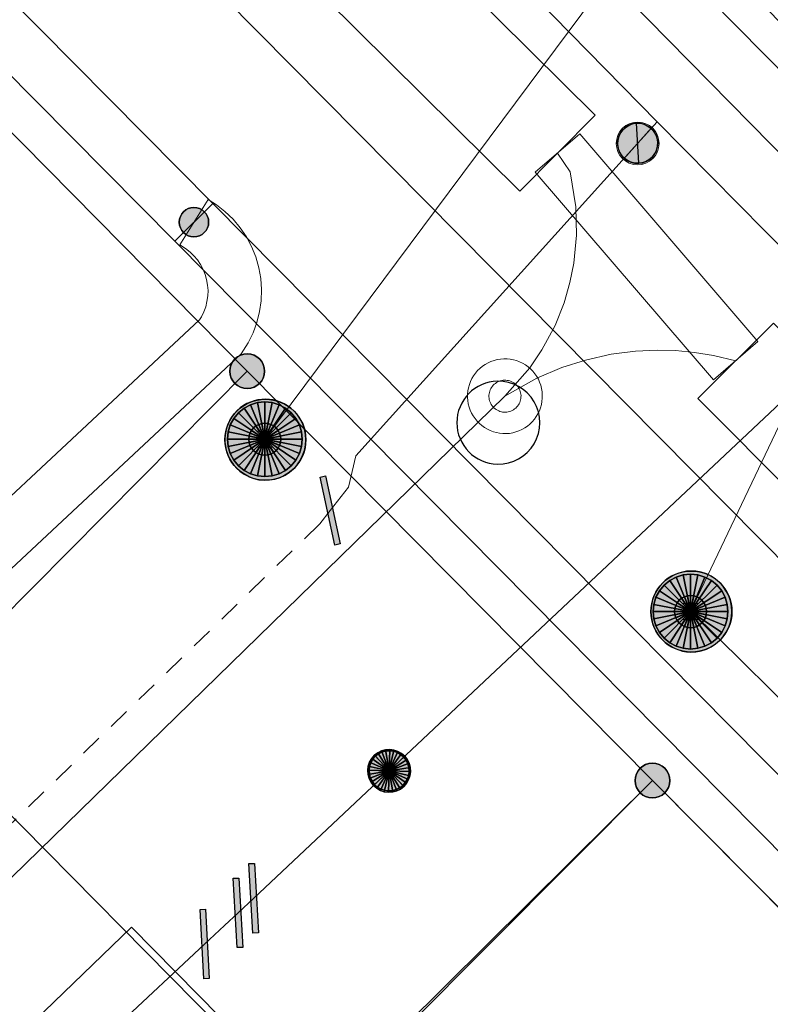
# Model space of a CAD drawing. Header units: metres. Extents: x 2695560 to 2696939, y 1260491 to 1262050.
# Tile 392 of 656: x 2695875 to 2695882, y 1261090 to 1261099. Entities that reach past the tile are written whole.
import ezdxf

# ---------------------------------------------------------------- set-up
doc = ezdxf.new("R2010")
doc.units = ezdxf.units.M
doc.linetypes.add('AUSGEZOGEN', pattern=[0])
doc.linetypes.add('VERDECKT2_S2', pattern=[0.36, 0.2, -0.16])
for name, color, linetype in [('XR$1$AV_Grenzpunkte', 7, 'AUSGEZOGEN'), ('XR$1$AV_Linien (BB)', 7, 'AUSGEZOGEN'), ('XR$1$AW_LK_Schachtdeckel', 24, 'AUSGEZOGEN'), ('XR$1$EW_LK_Knoten', 1, 'AUSGEZOGEN'), ('XR$1$FM_LK_SW_TRASSEKNOTEN', 94, 'AUSGEZOGEN'), ('XR$1$GA_LK_Absperrarmatur', 32, 'AUSGEZOGEN'), ('XR$1$GA_LK_Rohrleitungsteil', 32, 'AUSGEZOGEN'), ('XR$1$Liegenschaftsgrenzen', 7, 'AUSGEZOGEN'), ('XR$1$PFAV', 255, 'AUSGEZOGEN'), ('XR$1$PFAW', 255, 'AUSGEZOGEN'), ('XR$1$PFGA', 255, 'AUSGEZOGEN'), ('XR$1$PFWA', 255, 'AUSGEZOGEN'), ('XR$1$RAEW', 8, 'AUSGEZOGEN'), ('XR$1$RP_Abstandslinie', 7, 'AUSGEZOGEN'), ('XR$1$WA_LK_Absperrarmatur', 171, 'AUSGEZOGEN'), ('XR$1$WA_LK_Rohrleitungsteil', 171, 'AUSGEZOGEN')]:
    doc.layers.add(name, color=color, linetype=linetype)
for name, color, linetype, lineweight in [('XR$2$ABW-Linie-R-genau', 4, 'AUSGEZOGEN', 18), ('XR$2$ABW-Punkt', 6, 'AUSGEZOGEN', 18), ('XR$2$ELE-LinieFlaeche-genau', 1, 'AUSGEZOGEN', 18), ('XR$2$GAS-Linie-genau', 12, 'AUSGEZOGEN', 18), ('XR$2$GAS-LinieFlaeche-genau', 12, 'AUSGEZOGEN', 18), ('XR$2$GAS-Punkt', 12, 'AUSGEZOGEN', 18), ('XR$2$KOM-Flaeche-U-oberirdisch', 91, 'AUSGEZOGEN', 18), ('XR$2$KOM-Linie-U-genau', 91, 'AUSGEZOGEN', 18), ('XR$2$KOM-LinieFlaeche-U-genau', 91, 'AUSGEZOGEN', 18), ('XR$2$WAS-Linie-genau', 5, 'AUSGEZOGEN', 18), ('XR$2$WAS-Linie-ungenau', 5, 'VERDECKT2_S2', 18), ('XR$2$WAS-Punkt', 5, 'AUSGEZOGEN', 18)]:
    doc.layers.add(name, color=color, linetype=linetype, lineweight=lineweight)

# ---------------------------------------------------------------- blocks, each defined once
blk = doc.blocks.new('COMPLEXOBJECT_640')
at = {"layer": 'XR$1$AV_Linien (BB)', "color": 7, "linetype": 'AUSGEZOGEN', "transparency": 33554687}
blk.add_line((5861.945, 11113.508), (5974.447, 10999.729), dxfattribs=at)
blk = doc.blocks.new('BAV15')
at = {"layer": 'XR$1$PFAV', "transparency": 33554687}
blk.add_hatch(color=7, dxfattribs=at).paths.add_polyline_path([(0.5, 0), (0.49, 0.101), (0.459, 0.197), (0.41, 0.286), (0.344, 0.362), (0.264, 0.424), (0.174, 0.469), (0.076, 0.494), (-0.025, 0.499), (-0.125, 0.484), (-0.22, 0.449), (-0.306, 0.395), (-0.379, 0.326), (-0.437, 0.243), (-0.477, 0.15), (-0.497, 0.051), (-0.497, -0.051), (-0.477, -0.15), (-0.437, -0.243), (-0.379, -0.326), (-0.306, -0.395), (-0.22, -0.449), (-0.125, -0.484), (-0.025, -0.499), (0.076, -0.494), (0.174, -0.469), (0.264, -0.424), (0.344, -0.362), (0.41, -0.286), (0.459, -0.197), (0.49, -0.101)])
at = {"color": 7, "transparency": 33554687}
for start, end in [(90, 270), (270, 90)]:
    blk.add_arc((0, 0), 0.5, start, end, dxfattribs=at)
at = {"layer": 'XR$1$PFAV', "transparency": 33554687}
blk.add_circle((0, 0), 0.5, dxfattribs=at)
blk = doc.blocks.new('BAW2088')
at = {"layer": 'XR$1$PFAW', "transparency": 33554687}
blk.add_hatch(color=253, dxfattribs=at).paths.add_polyline_path([(0.51, 0), (0.5, 0.101), (0.47, 0.197), (0.421, 0.286), (0.355, 0.362), (0.275, 0.424), (0.184, 0.469), (0.086, 0.494), (-0.015, 0.499), (-0.115, 0.484), (-0.21, 0.449), (-0.296, 0.395), (-0.369, 0.326), (-0.427, 0.243), (-0.467, 0.15), (-0.487, 0.051), (-0.487, -0.051), (-0.467, -0.15), (-0.427, -0.243), (-0.369, -0.326), (-0.296, -0.395), (-0.21, -0.449), (-0.115, -0.484), (-0.015, -0.499), (0.086, -0.494), (0.184, -0.469), (0.275, -0.424), (0.355, -0.362), (0.421, -0.286), (0.47, -0.197), (0.5, -0.101)])
at = {"transparency": 33554687}
for start, end in [(91.1948, 268.8052), (268.8052, 91.1948)]:
    blk.add_arc((0.01, 0), 0.5, start, end, dxfattribs=at)
at = {"layer": 'XR$1$PFAW', "transparency": 33554687}
blk.add_circle((0.01, 0), 0.5, dxfattribs=at)
blk = doc.blocks.new('BWA2013')
at = {"true_color": 0x000000, "transparency": 33554687}
blk.add_hatch(color=18, dxfattribs=at).paths.add_polyline_path([(-0.291, -0.409), (0.352, 0.357), (0.291, 0.409), (-0.352, -0.357)])
at = {"transparency": 33554687}
blk.add_lwpolyline([(-0.291, -0.409), (-0.352, -0.357), (0.291, 0.409), (0.352, 0.357), (-0.291, -0.409)], close=True, dxfattribs=at)
blk = doc.blocks.new('BWA2012')
at = {"layer": 'XR$1$PFWA', "transparency": 33554687}
blk.add_hatch(color=7, dxfattribs=at).paths.add_polyline_path([(0.5, 0), (0.49, 0.101), (0.459, 0.197), (0.41, 0.286), (0.344, 0.362), (0.264, 0.424), (0.174, 0.469), (0.076, 0.494), (-0.025, 0.499), (-0.125, 0.484), (-0.22, 0.449), (-0.306, 0.395), (-0.379, 0.326), (-0.437, 0.243), (-0.477, 0.15), (-0.497, 0.051), (-0.497, -0.051), (-0.477, -0.15), (-0.437, -0.243), (-0.379, -0.326), (-0.306, -0.395), (-0.22, -0.449), (-0.125, -0.484), (-0.025, -0.499), (0.076, -0.494), (0.174, -0.469), (0.264, -0.424), (0.344, -0.362), (0.41, -0.286), (0.459, -0.197), (0.49, -0.101)])
at = {"transparency": 33554687}
blk.add_line((0.354, 0.354), (-0.354, -0.354), dxfattribs=at)
for start, end in [(45, 225), (225, 45)]:
    blk.add_arc((0, 0), 0.5, start, end, dxfattribs=at)
at = {"layer": 'XR$1$PFWA', "transparency": 33554687}
blk.add_circle((0, 0), 0.5, dxfattribs=at)
blk = doc.blocks.new('BGA2013')
at = {"transparency": 33554687}
blk.add_hatch(color=36, dxfattribs=at).paths.add_polyline_path([(-0.291, -0.409), (0.352, 0.357), (0.291, 0.409), (-0.352, -0.357)])
at = {"color": 32, "transparency": 33554687}
blk.add_lwpolyline([(-0.291, -0.409), (-0.352, -0.357), (0.291, 0.409), (0.352, 0.357), (-0.291, -0.409)], close=True, dxfattribs=at)
blk = doc.blocks.new('BGA965')
at = {"layer": 'XR$1$PFGA', "transparency": 33554687}
blk.add_hatch(color=7, dxfattribs=at).paths.add_polyline_path([(0.5, 0), (0.49, 0.101), (0.459, 0.197), (0.41, 0.286), (0.344, 0.362), (0.264, 0.424), (0.174, 0.469), (0.076, 0.494), (-0.025, 0.499), (-0.125, 0.484), (-0.22, 0.449), (-0.306, 0.395), (-0.379, 0.326), (-0.437, 0.243), (-0.477, 0.15), (-0.497, 0.051), (-0.497, -0.051), (-0.477, -0.15), (-0.437, -0.243), (-0.379, -0.326), (-0.306, -0.395), (-0.22, -0.449), (-0.125, -0.484), (-0.025, -0.499), (0.076, -0.494), (0.174, -0.469), (0.264, -0.424), (0.344, -0.362), (0.41, -0.286), (0.459, -0.197), (0.49, -0.101)])
at = {"color": 32, "transparency": 33554687}
blk.add_line((0, 0.5), (0, -0.5), dxfattribs=at)
for start, end in [(90, 270), (270, 90)]:
    blk.add_arc((0, 0), 0.5, start, end, dxfattribs=at)
at = {"layer": 'XR$1$PFGA', "transparency": 33554687}
blk.add_circle((0, 0), 0.5, dxfattribs=at)
blk = doc.blocks.new('BEW957')
at = {"layer": 'XR$1$RAEW', "transparency": 33554687}
blk.add_hatch(color=1, dxfattribs=at).paths.add_polyline_path([(-0.5, 0), (-0.497, -0.051), (-0.49, -0.101), (-0.477, -0.15), (-0.459, -0.197), (-0.437, -0.243), (-0.41, -0.286), (-0.379, -0.326), (-0.344, -0.362), (-0.306, -0.395), (-0.264, -0.424), (-0.22, -0.449), (-0.174, -0.469), (-0.125, -0.484), (-0.076, -0.494), (-0.025, -0.499), (0.025, -0.499), (0.076, -0.494), (0.125, -0.484), (0.174, -0.469), (0.22, -0.449), (0.264, -0.424), (0.306, -0.395), (0.344, -0.362), (0.379, -0.326), (0.41, -0.286), (0.437, -0.243), (0.459, -0.197), (0.477, -0.15), (0.49, -0.101), (0.497, -0.051), (0.5, 0), (0.497, 0.051), (0.49, 0.101), (0.477, 0.15), (0.459, 0.197), (0.437, 0.243), (0.41, 0.286), (0.379, 0.326), (0.344, 0.362), (0.306, 0.395), (0.264, 0.424), (0.22, 0.449), (0.174, 0.469), (0.125, 0.484), (0.076, 0.494), (0.025, 0.499), (-0.025, 0.499), (-0.076, 0.494), (-0.125, 0.484), (-0.174, 0.469), (-0.22, 0.449), (-0.264, 0.424), (-0.306, 0.395), (-0.344, 0.362), (-0.379, 0.326), (-0.41, 0.286), (-0.437, 0.243), (-0.459, 0.197), (-0.477, 0.15), (-0.49, 0.101), (-0.497, 0.051)])
at = {"color": 1, "transparency": 33554687}
for start, end in [(90, 180), (0, 90), (180, 270), (270, 0)]:
    blk.add_arc((0, 0), 0.5, start, end, dxfattribs=at)
at = {"layer": 'XR$1$RAEW', "color": 1, "transparency": 33554687}
blk.add_circle((0, 0), 0.5, dxfattribs=at)
blk = doc.blocks.new('BWFM16')
at = {"color": 94, "transparency": 33554687}
for start, end in [(91.1948, 268.8052), (268.8052, 91.1948)]:
    blk.add_arc((0.01, 0), 0.5, start, end, dxfattribs=at)
blk = doc.blocks.new('GAS-ABSPERRORGAN')
at = {"layer": 'XR$2$GAS-Punkt', "linetype": 'AUSGEZOGEN', "lineweight": 25, "transparency": 33554687}
blk.add_line((0, 200, 2500), (0, -200, 2500), dxfattribs=at)
for points in [[(-76.5, 184.8, 2500), (0, 0, 2500), (-111.1, 166.3, 2500)], [(-76.5, 184.8), (0, 0), (-111.1, 166.3)], [(-76.5, 184.8, 2500), (-76.5, 184.8), (-111.1, 166.3), (-111.1, 166.3, 2500)], [(-39, 196.2, 2500), (0, 0, 2500), (-76.5, 184.8, 2500)], [(-39, 196.2), (0, 0), (-76.5, 184.8)], [(-39, 196.2, 2500), (-39, 196.2), (-76.5, 184.8), (-76.5, 184.8, 2500)], [(0, 200, 2500), (0, 0, 2500), (-39, 196.2, 2500)], [(0, 200), (0, 0), (-39, 196.2)], [(0, 200, 2500), (0, 200), (-39, 196.2), (-39, 196.2, 2500)], [(39, 196.2, 2500), (0, 0, 2500), (0, 200, 2500)], [(39, 196.2), (0, 0), (0, 200)], [(39, 196.2, 2500), (39, 196.2), (0, 200), (0, 200, 2500)], [(76.5, 184.8, 2500), (0, 0, 2500), (39, 196.2, 2500)], [(76.5, 184.8), (0, 0), (39, 196.2)], [(111.1, 166.3, 2500), (0, 0, 2500), (76.5, 184.8, 2500)], [(111.1, 166.3), (0, 0), (76.5, 184.8)], [(76.5, 184.8, 2500), (76.5, 184.8), (39, 196.2), (39, 196.2, 2500)], [(111.1, 166.3, 2500), (111.1, 166.3), (76.5, 184.8), (76.5, 184.8, 2500)], [(-166.3, 111.1, 2500), (0, 0, 2500), (-184.8, 76.5, 2500)], [(-166.3, 111.1), (0, 0), (-184.8, 76.5)], [(-166.3, 111.1, 2500), (-166.3, 111.1), (-184.8, 76.5), (-184.8, 76.5, 2500)], [(-141.4, 141.4, 2500), (0, 0, 2500), (-166.3, 111.1, 2500)], [(-141.4, 141.4), (0, 0), (-166.3, 111.1)], [(-141.4, 141.4, 2500), (-141.4, 141.4), (-166.3, 111.1), (-166.3, 111.1, 2500)], [(-111.1, 166.3, 2500), (0, 0, 2500), (-141.4, 141.4, 2500)], [(-111.1, 166.3), (0, 0), (-141.4, 141.4)], [(-111.1, 166.3, 2500), (-111.1, 166.3), (-141.4, 141.4), (-141.4, 141.4, 2500)], [(141.4, 141.4, 2500), (0, 0, 2500), (111.1, 166.3, 2500)], [(141.4, 141.4), (0, 0), (111.1, 166.3)], [(166.3, 111.1, 2500), (0, 0, 2500), (141.4, 141.4, 2500)], [(166.3, 111.1), (0, 0), (141.4, 141.4)], [(184.8, 76.5, 2500), (0, 0, 2500), (166.3, 111.1, 2500)], [(184.8, 76.5), (0, 0), (166.3, 111.1)], [(141.4, 141.4, 2500), (141.4, 141.4), (111.1, 166.3), (111.1, 166.3, 2500)], [(166.3, 111.1, 2500), (166.3, 111.1), (141.4, 141.4), (141.4, 141.4, 2500)], [(184.8, 76.5, 2500), (184.8, 76.5), (166.3, 111.1), (166.3, 111.1, 2500)], [(-196.2, 39, 2500), (0, 0, 2500), (-200, 0, 2500)], [(-196.2, 39), (0, 0), (-200, 0)], [(-196.2, 39, 2500), (-196.2, 39), (-200, 0), (-200, 0, 2500)], [(-200, 0, 2500), (0, 0, 2500), (-196.2, -39, 2500)], [(-200, 0), (0, 0), (-196.2, -39)], [(-184.8, 76.5, 2500), (0, 0, 2500), (-196.2, 39, 2500)], [(-184.8, 76.5), (0, 0), (-196.2, 39)], [(-184.8, 76.5, 2500), (-184.8, 76.5), (-196.2, 39), (-196.2, 39, 2500)], [(-196.2, -39, 2500), (0, 0, 2500), (-184.8, -76.5, 2500)], [(-196.2, -39), (0, 0), (-184.8, -76.5)], [(-184.8, -76.5, 2500), (0, 0, 2500), (-166.3, -111.1, 2500)], [(-184.8, -76.5), (0, 0), (-166.3, -111.1)], [(-166.3, -111.1, 2500), (0, 0, 2500), (-141.4, -141.4, 2500)], [(-166.3, -111.1), (0, 0), (-141.4, -141.4)], [(-141.4, -141.4, 2500), (0, 0, 2500), (-111.1, -166.3, 2500)], [(-141.4, -141.4), (0, 0), (-111.1, -166.3)], [(-111.1, -166.3, 2500), (0, 0, 2500), (-76.5, -184.8, 2500)], [(-111.1, -166.3), (0, 0), (-76.5, -184.8)], [(-76.5, -184.8, 2500), (0, 0, 2500), (-39, -196.2, 2500)], [(-76.5, -184.8), (0, 0), (-39, -196.2)], [(-39, -196.2, 2500), (0, 0, 2500), (0, -200, 2500)], [(-39, -196.2), (0, 0), (0, -200)], [(196.2, 39, 2500), (0, 0, 2500), (184.8, 76.5, 2500)], [(196.2, 39), (0, 0), (184.8, 76.5)], [(200, 0, 2500), (0, 0, 2500), (196.2, 39, 2500)], [(200, 0), (0, 0), (196.2, 39)], [(0, -200, 2500), (0, 0, 2500), (39, -196.2, 2500)], [(39, -196.2, 2500), (0, 0, 2500), (76.5, -184.8, 2500)], [(76.5, -184.8, 2500), (0, 0, 2500), (111.1, -166.3, 2500)], [(111.1, -166.3, 2500), (0, 0, 2500), (141.4, -141.4, 2500)], [(141.4, -141.4, 2500), (0, 0, 2500), (166.3, -111.1, 2500)], [(166.3, -111.1, 2500), (0, 0, 2500), (184.8, -76.5, 2500)], [(184.8, -76.5, 2500), (0, 0, 2500), (196.2, -39, 2500)], [(196.2, -39, 2500), (0, 0, 2500), (200, 0, 2500)], [(0, -200), (0, 0), (39, -196.2)], [(39, -196.2), (0, 0), (76.5, -184.8)], [(76.5, -184.8), (0, 0), (111.1, -166.3)], [(111.1, -166.3), (0, 0), (141.4, -141.4)], [(141.4, -141.4), (0, 0), (166.3, -111.1)], [(166.3, -111.1), (0, 0), (184.8, -76.5)], [(184.8, -76.5), (0, 0), (196.2, -39)], [(196.2, -39), (0, 0), (200, 0)], [(196.2, 39, 2500), (196.2, 39), (184.8, 76.5), (184.8, 76.5, 2500)], [(200, 0, 2500), (200, 0), (196.2, 39), (196.2, 39, 2500)], [(-200, 0, 2500), (-200, 0), (-196.2, -39), (-196.2, -39, 2500)], [(-196.2, -39, 2500), (-196.2, -39), (-184.8, -76.5), (-184.8, -76.5, 2500)], [(-184.8, -76.5, 2500), (-184.8, -76.5), (-166.3, -111.1), (-166.3, -111.1, 2500)], [(166.3, -111.1, 2500), (166.3, -111.1), (184.8, -76.5), (184.8, -76.5, 2500)], [(184.8, -76.5, 2500), (184.8, -76.5), (196.2, -39), (196.2, -39, 2500)], [(196.2, -39, 2500), (196.2, -39), (200, 0), (200, 0, 2500)], [(-166.3, -111.1, 2500), (-166.3, -111.1), (-141.4, -141.4), (-141.4, -141.4, 2500)], [(-141.4, -141.4, 2500), (-141.4, -141.4), (-111.1, -166.3), (-111.1, -166.3, 2500)], [(-111.1, -166.3, 2500), (-111.1, -166.3), (-76.5, -184.8), (-76.5, -184.8, 2500)], [(76.5, -184.8, 2500), (76.5, -184.8), (111.1, -166.3), (111.1, -166.3, 2500)], [(111.1, -166.3, 2500), (111.1, -166.3), (141.4, -141.4), (141.4, -141.4, 2500)], [(141.4, -141.4, 2500), (141.4, -141.4), (166.3, -111.1), (166.3, -111.1, 2500)], [(-76.5, -184.8, 2500), (-76.5, -184.8), (-39, -196.2), (-39, -196.2, 2500)], [(-39, -196.2, 2500), (-39, -196.2), (0, -200), (0, -200, 2500)], [(0, -200, 2500), (0, -200), (39, -196.2), (39, -196.2, 2500)], [(39, -196.2, 2500), (39, -196.2), (76.5, -184.8), (76.5, -184.8, 2500)]]:
    blk.add_3dface(points, dxfattribs=at)
blk = doc.blocks.new('WAS-ABSPERRORGAN')
at = {"layer": 'XR$2$WAS-Punkt', "linetype": 'AUSGEZOGEN', "transparency": 33554687}
for p, q in [((0, 200, 2500), (0, -200, 2500)), ((0, 0), (0, 0))]:
    blk.add_line(p, q, dxfattribs=at)
blk.add_circle((0, 0, 502500), 200, dxfattribs=at)
blk = doc.blocks.new('ABW-SCHLAMMSAMMLER_RUND')
at = {"layer": 'XR$2$ABW-Punkt', "linetype": 'AUSGEZOGEN', "lineweight": 13, "transparency": 33554687}
for p, q in [((-69.9, 75, 2500), (69.9, 75, 2500)), ((-69.9, -75, 2500), (69.9, -75, 2500))]:
    blk.add_line(p, q, dxfattribs=at)
blk.add_polyline3d([(90, 0, 2500), (0, 0, 2500), (-90, 0, 2500)], dxfattribs=at)
at = {"layer": 'XR$2$ABW-Punkt', "linetype": 'AUSGEZOGEN', "lineweight": 25, "transparency": 33554687}
for points in [[(-106.1, 106.1, 2500), (0, 0, 2500), (-124.7, 83.3, 2500)], [(-106.1, 106.1), (0, 0), (-124.7, 83.3)], [(-106.1, 106.1, 2500), (-106.1, 106.1), (-124.7, 83.3), (-124.7, 83.3, 2500)], [(-83.3, 124.7, 2500), (0, 0, 2500), (-106.1, 106.1, 2500)], [(-83.3, 124.7), (0, 0), (-106.1, 106.1)], [(-83.3, 124.7, 2500), (-83.3, 124.7), (-106.1, 106.1), (-106.1, 106.1, 2500)], [(-57.4, 138.6, 2500), (0, 0, 2500), (-83.3, 124.7, 2500)], [(-57.4, 138.6), (0, 0), (-83.3, 124.7)], [(-57.4, 138.6, 2500), (-57.4, 138.6), (-83.3, 124.7), (-83.3, 124.7, 2500)], [(-29.3, 147.1, 2500), (0, 0, 2500), (-57.4, 138.6, 2500)], [(-29.3, 147.1), (0, 0), (-57.4, 138.6)], [(-29.3, 147.1, 2500), (-29.3, 147.1), (-57.4, 138.6), (-57.4, 138.6, 2500)], [(0, 150, 2500), (0, 0, 2500), (-29.3, 147.1, 2500)], [(0, 150), (0, 0), (-29.3, 147.1)], [(0, 150, 2500), (0, 150), (-29.3, 147.1), (-29.3, 147.1, 2500)], [(29.3, 147.1, 2500), (0, 0, 2500), (0, 150, 2500)], [(29.3, 147.1), (0, 0), (0, 150)], [(29.3, 147.1, 2500), (29.3, 147.1), (0, 150), (0, 150, 2500)], [(57.4, 138.6, 2500), (0, 0, 2500), (29.3, 147.1, 2500)], [(57.4, 138.6), (0, 0), (29.3, 147.1)], [(83.3, 124.7, 2500), (0, 0, 2500), (57.4, 138.6, 2500)], [(83.3, 124.7), (0, 0), (57.4, 138.6)], [(106.1, 106.1, 2500), (0, 0, 2500), (83.3, 124.7, 2500)], [(106.1, 106.1), (0, 0), (83.3, 124.7)], [(124.7, 83.3, 2500), (0, 0, 2500), (106.1, 106.1, 2500)], [(124.7, 83.3), (0, 0), (106.1, 106.1)], [(57.4, 138.6, 2500), (57.4, 138.6), (29.3, 147.1), (29.3, 147.1, 2500)], [(83.3, 124.7, 2500), (83.3, 124.7), (57.4, 138.6), (57.4, 138.6, 2500)], [(106.1, 106.1, 2500), (106.1, 106.1), (83.3, 124.7), (83.3, 124.7, 2500)], [(124.7, 83.3, 2500), (124.7, 83.3), (106.1, 106.1), (106.1, 106.1, 2500)], [(-147.1, 29.3, 2500), (0, 0, 2500), (-150, 0, 2500)], [(-147.1, 29.3), (0, 0), (-150, 0)], [(-147.1, 29.3, 2500), (-147.1, 29.3), (-150, 0), (-150, 0, 2500)], [(-150, 0, 2500), (0, 0, 2500), (-147.1, -29.3, 2500)], [(-150, 0), (0, 0), (-147.1, -29.3)], [(-138.6, 57.4, 2500), (0, 0, 2500), (-147.1, 29.3, 2500)], [(-138.6, 57.4), (0, 0), (-147.1, 29.3)], [(-138.6, 57.4, 2500), (-138.6, 57.4), (-147.1, 29.3), (-147.1, 29.3, 2500)], [(-147.1, -29.3, 2500), (0, 0, 2500), (-138.6, -57.4, 2500)], [(-147.1, -29.3), (0, 0), (-138.6, -57.4)], [(-124.7, 83.3, 2500), (0, 0, 2500), (-138.6, 57.4, 2500)], [(-124.7, 83.3), (0, 0), (-138.6, 57.4)], [(-124.7, 83.3, 2500), (-124.7, 83.3), (-138.6, 57.4), (-138.6, 57.4, 2500)], [(-138.6, -57.4, 2500), (0, 0, 2500), (-124.7, -83.3, 2500)], [(-138.6, -57.4), (0, 0), (-124.7, -83.3)], [(-124.7, -83.3, 2500), (0, 0, 2500), (-106.1, -106.1, 2500)], [(-124.7, -83.3), (0, 0), (-106.1, -106.1)], [(-106.1, -106.1, 2500), (0, 0, 2500), (-83.3, -124.7, 2500)], [(-106.1, -106.1), (0, 0), (-83.3, -124.7)], [(-83.3, -124.7, 2500), (0, 0, 2500), (-57.4, -138.6, 2500)], [(-83.3, -124.7), (0, 0), (-57.4, -138.6)], [(-57.4, -138.6, 2500), (0, 0, 2500), (-29.3, -147.1, 2500)], [(-57.4, -138.6), (0, 0), (-29.3, -147.1)], [(-29.3, -147.1, 2500), (0, 0, 2500), (0, -150, 2500)], [(-29.3, -147.1), (0, 0), (0, -150)], [(138.6, 57.4, 2500), (0, 0, 2500), (124.7, 83.3, 2500)], [(138.6, 57.4), (0, 0), (124.7, 83.3)], [(147.1, 29.3, 2500), (0, 0, 2500), (138.6, 57.4, 2500)], [(147.1, 29.3), (0, 0), (138.6, 57.4)], [(150, 0, 2500), (0, 0, 2500), (147.1, 29.3, 2500)], [(150, 0), (0, 0), (147.1, 29.3)], [(0, -150, 2500), (0, 0, 2500), (29.3, -147.1, 2500)], [(29.3, -147.1, 2500), (0, 0, 2500), (57.4, -138.6, 2500)], [(57.4, -138.6, 2500), (0, 0, 2500), (83.3, -124.7, 2500)], [(83.3, -124.7, 2500), (0, 0, 2500), (106.1, -106.1, 2500)], [(106.1, -106.1, 2500), (0, 0, 2500), (124.7, -83.3, 2500)], [(124.7, -83.3, 2500), (0, 0, 2500), (138.6, -57.4, 2500)], [(138.6, -57.4, 2500), (0, 0, 2500), (147.1, -29.3, 2500)], [(147.1, -29.3, 2500), (0, 0, 2500), (150, 0, 2500)], [(0, -150), (0, 0), (29.3, -147.1)], [(29.3, -147.1), (0, 0), (57.4, -138.6)], [(57.4, -138.6), (0, 0), (83.3, -124.7)], [(83.3, -124.7), (0, 0), (106.1, -106.1)], [(106.1, -106.1), (0, 0), (124.7, -83.3)], [(124.7, -83.3), (0, 0), (138.6, -57.4)], [(138.6, -57.4), (0, 0), (147.1, -29.3)], [(147.1, -29.3), (0, 0), (150, 0)], [(138.6, 57.4, 2500), (138.6, 57.4), (124.7, 83.3), (124.7, 83.3, 2500)], [(147.1, 29.3, 2500), (147.1, 29.3), (138.6, 57.4), (138.6, 57.4, 2500)], [(150, 0, 2500), (150, 0), (147.1, 29.3), (147.1, 29.3, 2500)], [(-150, 0, 2500), (-150, 0), (-147.1, -29.3), (-147.1, -29.3, 2500)], [(-147.1, -29.3, 2500), (-147.1, -29.3), (-138.6, -57.4), (-138.6, -57.4, 2500)], [(-138.6, -57.4, 2500), (-138.6, -57.4), (-124.7, -83.3), (-124.7, -83.3, 2500)], [(-124.7, -83.3, 2500), (-124.7, -83.3), (-106.1, -106.1), (-106.1, -106.1, 2500)], [(106.1, -106.1, 2500), (106.1, -106.1), (124.7, -83.3), (124.7, -83.3, 2500)], [(124.7, -83.3, 2500), (124.7, -83.3), (138.6, -57.4), (138.6, -57.4, 2500)], [(138.6, -57.4, 2500), (138.6, -57.4), (147.1, -29.3), (147.1, -29.3, 2500)], [(147.1, -29.3, 2500), (147.1, -29.3), (150, 0), (150, 0, 2500)], [(-106.1, -106.1, 2500), (-106.1, -106.1), (-83.3, -124.7), (-83.3, -124.7, 2500)], [(-83.3, -124.7, 2500), (-83.3, -124.7), (-57.4, -138.6), (-57.4, -138.6, 2500)], [(-57.4, -138.6, 2500), (-57.4, -138.6), (-29.3, -147.1), (-29.3, -147.1, 2500)], [(-29.3, -147.1, 2500), (-29.3, -147.1), (0, -150), (0, -150, 2500)], [(0, -150, 2500), (0, -150), (29.3, -147.1), (29.3, -147.1, 2500)], [(29.3, -147.1, 2500), (29.3, -147.1), (57.4, -138.6), (57.4, -138.6, 2500)], [(57.4, -138.6, 2500), (57.4, -138.6), (83.3, -124.7), (83.3, -124.7, 2500)], [(83.3, -124.7, 2500), (83.3, -124.7), (106.1, -106.1), (106.1, -106.1, 2500)]]:
    blk.add_3dface(points, dxfattribs=at)
blk = doc.blocks.new('ABW-DECKEL')
at = {"layer": 'XR$2$ABW-Punkt', "linetype": 'AUSGEZOGEN', "lineweight": 25, "transparency": 33554687}
for points in [[(-194.4, 291, 2500), (0, 0, 2500), (-247.5, 247.5, 2500)], [(-194.4, 291), (0, 0), (-247.5, 247.5)], [(-194.4, 291, 2500), (-194.4, 291), (-247.5, 247.5), (-247.5, 247.5, 2500)], [(-133.9, 323.4, 2500), (0, 0, 2500), (-194.4, 291, 2500)], [(-133.9, 323.4), (0, 0), (-194.4, 291)], [(-133.9, 323.4, 2500), (-133.9, 323.4), (-194.4, 291), (-194.4, 291, 2500)], [(-68.3, 343.3, 2500), (0, 0, 2500), (-133.9, 323.4, 2500)], [(-68.3, 343.3), (0, 0), (-133.9, 323.4)], [(-68.3, 343.3, 2500), (-68.3, 343.3), (-133.9, 323.4), (-133.9, 323.4, 2500)], [(0, 350, 2500), (0, 0, 2500), (-68.3, 343.3, 2500)], [(0, 350), (0, 0), (-68.3, 343.3)], [(0, 350, 2500), (0, 350), (-68.3, 343.3), (-68.3, 343.3, 2500)], [(68.3, 343.3, 2500), (0, 0, 2500), (0, 350, 2500)], [(68.3, 343.3), (0, 0), (0, 350)], [(68.3, 343.3, 2500), (68.3, 343.3), (0, 350), (0, 350, 2500)], [(133.9, 323.4, 2500), (0, 0, 2500), (68.3, 343.3, 2500)], [(133.9, 323.4), (0, 0), (68.3, 343.3)], [(194.4, 291, 2500), (0, 0, 2500), (133.9, 323.4, 2500)], [(194.4, 291), (0, 0), (133.9, 323.4)], [(247.5, 247.5, 2500), (0, 0, 2500), (194.4, 291, 2500)], [(247.5, 247.5), (0, 0), (194.4, 291)], [(133.9, 323.4, 2500), (133.9, 323.4), (68.3, 343.3), (68.3, 343.3, 2500)], [(194.4, 291, 2500), (194.4, 291), (133.9, 323.4), (133.9, 323.4, 2500)], [(247.5, 247.5, 2500), (247.5, 247.5), (194.4, 291), (194.4, 291, 2500)], [(-291, 194.4, 2500), (0, 0, 2500), (-323.4, 133.9, 2500)], [(-291, 194.4), (0, 0), (-323.4, 133.9)], [(-291, 194.4, 2500), (-291, 194.4), (-323.4, 133.9), (-323.4, 133.9, 2500)], [(-247.5, 247.5, 2500), (0, 0, 2500), (-291, 194.4, 2500)], [(-247.5, 247.5), (0, 0), (-291, 194.4)], [(-247.5, 247.5, 2500), (-247.5, 247.5), (-291, 194.4), (-291, 194.4, 2500)], [(291, 194.4, 2500), (0, 0, 2500), (247.5, 247.5, 2500)], [(291, 194.4), (0, 0), (247.5, 247.5)], [(323.4, 133.9, 2500), (0, 0, 2500), (291, 194.4, 2500)], [(323.4, 133.9), (0, 0), (291, 194.4)], [(291, 194.4, 2500), (291, 194.4), (247.5, 247.5), (247.5, 247.5, 2500)], [(323.4, 133.9, 2500), (323.4, 133.9), (291, 194.4), (291, 194.4, 2500)], [(-323.4, 133.9, 2500), (0, 0, 2500), (-343.3, 68.3, 2500)], [(-323.4, 133.9), (0, 0), (-343.3, 68.3)], [(-323.4, 133.9, 2500), (-323.4, 133.9), (-343.3, 68.3), (-343.3, 68.3, 2500)], [(343.3, 68.3, 2500), (0, 0, 2500), (323.4, 133.9, 2500)], [(343.3, 68.3), (0, 0), (323.4, 133.9)], [(343.3, 68.3, 2500), (343.3, 68.3), (323.4, 133.9), (323.4, 133.9, 2500)], [(-343.3, 68.3, 2500), (0, 0, 2500), (-350, 0, 2500)], [(-343.3, 68.3), (0, 0), (-350, 0)], [(-343.3, 68.3, 2500), (-343.3, 68.3), (-350, 0), (-350, 0, 2500)], [(-350, 0, 2500), (0, 0, 2500), (-343.3, -68.3, 2500)], [(-350, 0), (0, 0), (-343.3, -68.3)], [(-343.3, -68.3, 2500), (0, 0, 2500), (-323.4, -133.9, 2500)], [(-343.3, -68.3), (0, 0), (-323.4, -133.9)], [(-323.4, -133.9, 2500), (0, 0, 2500), (-291, -194.4, 2500)], [(-323.4, -133.9), (0, 0), (-291, -194.4)], [(-291, -194.4, 2500), (0, 0, 2500), (-247.5, -247.5, 2500)], [(-291, -194.4), (0, 0), (-247.5, -247.5)], [(-247.5, -247.5, 2500), (0, 0, 2500), (-194.4, -291, 2500)], [(-247.5, -247.5), (0, 0), (-194.4, -291)], [(-194.4, -291, 2500), (0, 0, 2500), (-133.9, -323.4, 2500)], [(-194.4, -291), (0, 0), (-133.9, -323.4)], [(-133.9, -323.4, 2500), (0, 0, 2500), (-68.3, -343.3, 2500)], [(-133.9, -323.4), (0, 0), (-68.3, -343.3)], [(-68.3, -343.3, 2500), (0, 0, 2500), (0, -350, 2500)], [(-68.3, -343.3), (0, 0), (0, -350)], [(350, 0, 2500), (0, 0, 2500), (343.3, 68.3, 2500)], [(350, 0), (0, 0), (343.3, 68.3)], [(0, -350, 2500), (0, 0, 2500), (68.3, -343.3, 2500)], [(68.3, -343.3, 2500), (0, 0, 2500), (133.9, -323.4, 2500)], [(133.9, -323.4, 2500), (0, 0, 2500), (194.4, -291, 2500)], [(194.4, -291, 2500), (0, 0, 2500), (247.5, -247.5, 2500)], [(247.5, -247.5, 2500), (0, 0, 2500), (291, -194.4, 2500)], [(291, -194.4, 2500), (0, 0, 2500), (323.4, -133.9, 2500)], [(323.4, -133.9, 2500), (0, 0, 2500), (343.3, -68.3, 2500)], [(343.3, -68.3, 2500), (0, 0, 2500), (350, 0, 2500)], [(0, -350), (0, 0), (68.3, -343.3)], [(68.3, -343.3), (0, 0), (133.9, -323.4)], [(133.9, -323.4), (0, 0), (194.4, -291)], [(194.4, -291), (0, 0), (247.5, -247.5)], [(247.5, -247.5), (0, 0), (291, -194.4)], [(291, -194.4), (0, 0), (323.4, -133.9)], [(323.4, -133.9), (0, 0), (343.3, -68.3)], [(343.3, -68.3), (0, 0), (350, 0)], [(350, 0, 2500), (350, 0), (343.3, 68.3), (343.3, 68.3, 2500)], [(-350, 0, 2500), (-350, 0), (-343.3, -68.3), (-343.3, -68.3, 2500)], [(-343.3, -68.3, 2500), (-343.3, -68.3), (-323.4, -133.9), (-323.4, -133.9, 2500)], [(323.4, -133.9, 2500), (323.4, -133.9), (343.3, -68.3), (343.3, -68.3, 2500)], [(343.3, -68.3, 2500), (343.3, -68.3), (350, 0), (350, 0, 2500)], [(-323.4, -133.9, 2500), (-323.4, -133.9), (-291, -194.4), (-291, -194.4, 2500)], [(291, -194.4, 2500), (291, -194.4), (323.4, -133.9), (323.4, -133.9, 2500)], [(-291, -194.4, 2500), (-291, -194.4), (-247.5, -247.5), (-247.5, -247.5, 2500)], [(-247.5, -247.5, 2500), (-247.5, -247.5), (-194.4, -291), (-194.4, -291, 2500)], [(194.4, -291, 2500), (194.4, -291), (247.5, -247.5), (247.5, -247.5, 2500)], [(247.5, -247.5, 2500), (247.5, -247.5), (291, -194.4), (291, -194.4, 2500)], [(-194.4, -291, 2500), (-194.4, -291), (-133.9, -323.4), (-133.9, -323.4, 2500)], [(-133.9, -323.4, 2500), (-133.9, -323.4), (-68.3, -343.3), (-68.3, -343.3, 2500)], [(-68.3, -343.3, 2500), (-68.3, -343.3), (0, -350), (0, -350, 2500)], [(0, -350, 2500), (0, -350), (68.3, -343.3), (68.3, -343.3, 2500)], [(68.3, -343.3, 2500), (68.3, -343.3), (133.9, -323.4), (133.9, -323.4, 2500)], [(133.9, -323.4, 2500), (133.9, -323.4), (194.4, -291), (194.4, -291, 2500)]]:
    blk.add_3dface(points, dxfattribs=at)

msp = doc.modelspace()

# ---------------------------------------------------------------- linework, layer by layer
at = {"layer": 'XR$1$AV_Linien (BB)', "color": 7, "linetype": 'AUSGEZOGEN', "transparency": 33554687}
for p, q in [((2695869.398, 1261103.493), (2695877.2, 1261095.59)), ((2695874.031, 1261092.395), (2695877.2, 1261095.59)), ((2695877.2, 1261095.59), (2695880.99, 1261091.76)), ((2695877.769, 1261088.568), (2695880.99, 1261091.76))]:
    msp.add_line(p, q, dxfattribs=at)
msp.add_lwpolyline([(2695880.99, 1261091.76), (2695885.8, 1261086.92), (2695890.28, 1261082.37), (2695894.73, 1261077.86), (2695896.437, 1261076.132)], dxfattribs=at)
at = {"layer": 'XR$1$Liegenschaftsgrenzen', "color": 7, "linetype": 'AUSGEZOGEN', "transparency": 33554687}
for p, q in [((2695877.2, 1261095.59), (2695867.1, 1261105.82)), ((2695877.2, 1261095.59), (2695868.765, 1261087.09)), ((2695880.99, 1261091.76), (2695877.2, 1261095.59)), ((2695866.61, 1261077.33), (2695880.99, 1261091.76)), ((2695880.99, 1261091.76), (2695885.8, 1261086.92))]:
    msp.add_line(p, q, dxfattribs=at)
at = {"layer": 'XR$1$RP_Abstandslinie', "color": 7, "linetype": 'AUSGEZOGEN', "transparency": 33554687}
msp.add_lwpolyline([(2695815.92, 1261083.45), (2695852.53, 1261047.34), (2695889.71, 1261010.67), (2695915.9, 1260984.83), (2695942.7, 1260958.39), (2695972.35, 1260992.97), (2695942.13, 1261023.53), (2695912.25, 1261053.75), (2695881.66, 1261084.69), (2695850.32, 1261116.38)], dxfattribs=at)
at = {"layer": 'XR$2$ABW-Linie-R-genau', "linetype": 'AUSGEZOGEN', "transparency": 33554687}
for points in [[(2695877.364, 1261094.954), (2695881.314, 1261100.26), (2695881.978, 1261100.87)], [(2695881.347, 1261093.341), (2695883.794, 1261098.48), (2695884.087, 1261098.734)], [(2695883.906, 1261092.425), (2695883.269, 1261091.792), (2695883.011, 1261091.792), (2695882.574, 1261092.137), (2695881.355, 1261093.341)], [(2695877.771, 1261088.71), (2695876.116, 1261090.389), (2695871.939, 1261086.355)]]:
    msp.add_lwpolyline(points, dxfattribs=at)
at = {"layer": 'XR$2$ELE-LinieFlaeche-genau', "linetype": 'AUSGEZOGEN', "transparency": 33554687}
for points in [[(2695876.5234, 1261096.8081), (2695863.2689, 1261110.1905), (2695858.4345, 1261115.123), (2695858.7915, 1261115.473), (2695863.6251, 1261110.5415), (2695876.8786, 1261097.1599), (2695876.5234, 1261096.8081)], [(2695884.6943, 1261088.5502), (2695876.5233, 1261096.8082), (2695876.8787, 1261097.1598), (2695885.0497, 1261088.9018), (2695884.6943, 1261088.5502)]]:
    msp.add_lwpolyline(points, close=True, dxfattribs=at)
msp.add_lwpolyline([(2695873.4524, 1261092.9908), (2695876.7542, 1261096.0721), (2695876.7712, 1261096.0995), (2695876.794, 1261096.1459), (2695876.8114, 1261096.1928), (2695876.8232, 1261096.242), (2695876.8307, 1261096.2945), (2695876.8326, 1261096.3451), (2695876.8286, 1261096.3961), (2695876.8198, 1261096.4481), (2695876.8064, 1261096.4959), (2695876.7867, 1261096.5432), (2695876.7622, 1261096.5895), (2695876.7337, 1261096.6319), (2695876.7014, 1261096.6706), (2695876.6644, 1261096.7056), (2695876.6233, 1261096.738), (2695876.5691, 1261096.7716), (2695876.8329, 1261097.1964), (2695876.9107, 1261097.148), (2695876.9916, 1261097.0844), (2695877.0666, 1261097.0134), (2695877.1343, 1261096.9321), (2695877.1918, 1261096.8465), (2695877.2393, 1261096.7568), (2695877.2796, 1261096.6601), (2695877.3082, 1261096.5579), (2695877.3254, 1261096.4579), (2695877.3334, 1261096.3549), (2695877.3293, 1261096.2495), (2695877.3148, 1261096.148), (2695877.2906, 1261096.0472), (2695877.254, 1261095.9481), (2695877.2088, 1261095.8565), (2695877.1438, 1261095.7519), (2695873.7936, 1261092.6252)], dxfattribs=at)
at = {"layer": 'XR$2$GAS-Linie-genau', "linetype": 'AUSGEZOGEN', "transparency": 33554687}
for p, q in [((2695867.658, 1261112.39), (2695883.38, 1261096.412)), ((2695883.179, 1261096.23), (2695878.527, 1261091.851)), ((2695878.527, 1261091.851), (2695877.26, 1261090.659)), ((2695877.26, 1261090.659), (2695877.114, 1261090.522)), ((2695877.114, 1261090.522), (2695876.987, 1261090.403)), ((2695876.987, 1261090.403), (2695876.801, 1261090.23)), ((2695876.801, 1261090.23), (2695875.878, 1261089.368))]:
    msp.add_line(p, q, dxfattribs=at)
at = {"layer": 'XR$2$GAS-LinieFlaeche-genau', "linetype": 'AUSGEZOGEN', "transparency": 33554687}
msp.add_lwpolyline([(2695863.0043, 1261118.3435), (2695913.5151, 1261067.0196), (2695976.1422, 1261003.7615), (2695979.6858, 1261000.2689), (2695986.7393, 1260993.9789), (2695992.0848, 1260989.4522), (2695991.8812, 1260989.2118), (2695986.5327, 1260993.7411), (2695979.4702, 1261000.0391), (2695975.9198, 1261003.5385), (2695913.2909, 1261066.7984), (2695862.7797, 1261118.1225), (2695863.0043, 1261118.3435)], close=True, dxfattribs=at)
at = {"layer": 'XR$2$KOM-Flaeche-U-oberirdisch', "transparency": 33554687}
for points in [[(2695879.871, 1261095.591), (2695879.891, 1261095.567), (2695879.908, 1261095.542), (2695879.923, 1261095.515), (2695879.935, 1261095.487), (2695879.946, 1261095.459), (2695879.953, 1261095.429), (2695879.958, 1261095.399), (2695879.96, 1261095.369), (2695879.96, 1261095.338), (2695879.957, 1261095.308), (2695879.952, 1261095.278), (2695879.943, 1261095.248), (2695879.933, 1261095.22), (2695879.919, 1261095.192), (2695879.904, 1261095.166), (2695879.886, 1261095.141), (2695879.866, 1261095.118), (2695879.844, 1261095.096), (2695879.821, 1261095.077), (2695879.796, 1261095.06), (2695879.769, 1261095.045), (2695879.741, 1261095.032), (2695879.712, 1261095.022), (2695879.683, 1261095.014), (2695879.653, 1261095.009), (2695879.622, 1261095.007), (2695879.592, 1261095.007), (2695879.561, 1261095.01), (2695879.531, 1261095.016), (2695879.502, 1261095.024), (2695879.473, 1261095.035), (2695879.446, 1261095.048), (2695879.419, 1261095.064), (2695879.395, 1261095.082), (2695879.371, 1261095.101), (2695879.35, 1261095.123), (2695879.331, 1261095.147), (2695879.313, 1261095.172), (2695879.298, 1261095.199), (2695879.286, 1261095.226), (2695879.276, 1261095.255), (2695879.268, 1261095.285), (2695879.263, 1261095.315), (2695879.261, 1261095.345), (2695879.261, 1261095.376), (2695879.264, 1261095.406), (2695879.27, 1261095.436), (2695879.278, 1261095.466), (2695879.289, 1261095.494), (2695879.302, 1261095.522), (2695879.317, 1261095.548), (2695879.335, 1261095.573), (2695879.355, 1261095.596), (2695879.377, 1261095.617), (2695879.4, 1261095.637), (2695879.426, 1261095.654), (2695879.452, 1261095.669), (2695879.48, 1261095.682), (2695879.509, 1261095.692), (2695879.538, 1261095.699), (2695879.569, 1261095.704), (2695879.599, 1261095.707), (2695879.63, 1261095.706), (2695879.66, 1261095.703), (2695879.69, 1261095.698), (2695879.719, 1261095.69), (2695879.748, 1261095.679), (2695879.775, 1261095.666), (2695879.802, 1261095.65), (2695879.827, 1261095.632), (2695879.85, 1261095.612), (2695879.871, 1261095.591)], [(2695879.499, 1261095.257), (2695879.508, 1261095.247), (2695879.518, 1261095.239), (2695879.529, 1261095.231), (2695879.54, 1261095.225), (2695879.552, 1261095.219), (2695879.564, 1261095.214), (2695879.577, 1261095.211), (2695879.589, 1261095.208), (2695879.602, 1261095.207), (2695879.616, 1261095.207), (2695879.629, 1261095.208), (2695879.642, 1261095.21), (2695879.654, 1261095.213), (2695879.667, 1261095.218), (2695879.678, 1261095.223), (2695879.69, 1261095.23), (2695879.701, 1261095.237), (2695879.711, 1261095.245), (2695879.72, 1261095.254), (2695879.729, 1261095.264), (2695879.736, 1261095.275), (2695879.743, 1261095.286), (2695879.749, 1261095.298), (2695879.753, 1261095.31), (2695879.757, 1261095.323), (2695879.759, 1261095.336), (2695879.76, 1261095.349), (2695879.761, 1261095.362), (2695879.76, 1261095.375), (2695879.757, 1261095.388), (2695879.754, 1261095.401), (2695879.75, 1261095.413), (2695879.744, 1261095.425), (2695879.738, 1261095.436), (2695879.731, 1261095.447), (2695879.722, 1261095.457), (2695879.713, 1261095.466), (2695879.703, 1261095.475), (2695879.693, 1261095.483), (2695879.681, 1261095.489), (2695879.669, 1261095.495), (2695879.657, 1261095.5), (2695879.645, 1261095.503), (2695879.632, 1261095.505), (2695879.619, 1261095.507), (2695879.606, 1261095.507), (2695879.593, 1261095.506), (2695879.58, 1261095.504), (2695879.567, 1261095.5), (2695879.555, 1261095.496), (2695879.543, 1261095.491), (2695879.531, 1261095.484), (2695879.521, 1261095.477), (2695879.51, 1261095.469), (2695879.501, 1261095.459), (2695879.493, 1261095.45), (2695879.485, 1261095.439), (2695879.478, 1261095.428), (2695879.473, 1261095.416), (2695879.468, 1261095.404), (2695879.465, 1261095.391), (2695879.462, 1261095.378), (2695879.461, 1261095.365), (2695879.461, 1261095.352), (2695879.462, 1261095.339), (2695879.464, 1261095.326), (2695879.467, 1261095.313), (2695879.471, 1261095.301), (2695879.477, 1261095.289), (2695879.483, 1261095.278), (2695879.491, 1261095.267), (2695879.499, 1261095.257)]]:
    msp.add_lwpolyline(points, close=True, dxfattribs=at)
at = {"layer": 'XR$2$KOM-Linie-U-genau', "linetype": 'AUSGEZOGEN', "transparency": 33554687}
msp.add_line((2695879.611, 1261095.357), (2695873.989, 1261089.875), dxfattribs=at)
for points in [[(2695880.103, 1261097.631), (2695880.221, 1261097.455), (2695880.274, 1261097.129), (2695880.28, 1261096.864), (2695880.255, 1261096.602), (2695880.219, 1261096.42), (2695880.164, 1261096.23), (2695880.079, 1261096.019), (2695879.957, 1261095.789), (2695879.843, 1261095.621), (2695879.611, 1261095.357)], [(2695879.611, 1261095.357), (2695879.91, 1261095.526), (2695880.142, 1261095.625), (2695880.363, 1261095.695), (2695880.605, 1261095.749), (2695880.832, 1261095.778), (2695881.035, 1261095.787), (2695881.206, 1261095.783), (2695881.385, 1261095.766), (2695881.562, 1261095.738), (2695881.769, 1261095.688)]]:
    msp.add_lwpolyline(points, dxfattribs=at)
at = {"layer": 'XR$2$KOM-LinieFlaeche-U-genau', "linetype": 'AUSGEZOGEN', "transparency": 33554687}
for points in [[(2695864.3448, 1261113.9333), (2695880.4548, 1261097.9863), (2695879.7512, 1261097.2757), (2695863.6412, 1261113.2227), (2695864.3448, 1261113.9333)], [(2695880.3118, 1261097.81), (2695881.9778, 1261095.867), (2695881.5602, 1261095.509), (2695879.8942, 1261097.452), (2695880.3118, 1261097.81)], [(2695882.1232, 1261096.0409), (2695900.4965, 1261077.6045), (2695901.8744, 1261075.5947), (2695901.0496, 1261075.0293), (2695899.7235, 1261076.9635), (2695881.4148, 1261095.3351), (2695882.1232, 1261096.0409)]]:
    msp.add_lwpolyline(points, close=True, dxfattribs=at)
at = {"layer": 'XR$2$WAS-Linie-genau', "linetype": 'AUSGEZOGEN', "transparency": 33554687}
for p, q in [((2695863.524, 1261115.806), (2695881.033, 1261097.923)), ((2695881.033, 1261097.923), (2695880.852, 1261097.722)), ((2695881.033, 1261097.923), (2695904.285, 1261074.398))]:
    msp.add_line(p, q, dxfattribs=at)
msp.add_lwpolyline([(2695880.852, 1261097.722), (2695878.217, 1261094.798), (2695878.147, 1261094.507), (2695877.975, 1261094.286)], dxfattribs=at)
at = {"layer": 'XR$2$WAS-Linie-ungenau', "linetype": 'VERDECKT2_S2', "transparency": 33554687}
for p, q in [((2695877.975, 1261094.286), (2695877.879, 1261094.162)), ((2695877.879, 1261094.162), (2695874.56, 1261090.939))]:
    msp.add_line(p, q, dxfattribs=at)

# ---------------------------------------------------------------- block references
at = {"layer": 'XR$1$AV_Grenzpunkte', "color": 7, "linetype": 'AUSGEZOGEN', "lineweight": -3, "transparency": 33554687, "xscale": 0.3249999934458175, "yscale": 0.3249999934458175}
for p in [(2695877.2, 1261095.59), (2695880.99, 1261091.76)]:
    msp.add_blockref('BAV15', p, dxfattribs=at)
at = {"layer": 'XR$1$AV_Linien (BB)', "color": 7, "linetype": 'AUSGEZOGEN', "lineweight": -3, "transparency": 33554687}
msp.add_blockref('COMPLEXOBJECT_640', (2690000.97, 1249999.81), dxfattribs=at)
at = {"layer": 'XR$1$AW_LK_Schachtdeckel', "color": 24, "linetype": 'AUSGEZOGEN', "lineweight": -3, "transparency": 33554687, "xscale": 0.7578193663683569, "yscale": 0.7578193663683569, "rotation": 314.1285009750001}
msp.add_blockref('BAW2088', (2695877.364, 1261094.955), dxfattribs=at)
at = {"layer": 'XR$1$AW_LK_Schachtdeckel', "color": 24, "linetype": 'AUSGEZOGEN', "lineweight": -3, "transparency": 33554687, "xscale": 0.7578193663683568, "yscale": 0.7578193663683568}
msp.add_blockref('BAW2088', (2695881.347, 1261093.342), dxfattribs=at)
at = {"layer": 'XR$1$EW_LK_Knoten', "color": 1, "linetype": 'AUSGEZOGEN', "lineweight": -3, "transparency": 33554687, "xscale": 0.2749999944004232, "yscale": 0.2749999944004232}
msp.add_blockref('BEW957', (2695876.701, 1261096.985), dxfattribs=at)
at = {"layer": 'XR$1$FM_LK_SW_TRASSEKNOTEN', "color": 94, "linetype": 'AUSGEZOGEN', "lineweight": -3, "transparency": 33554687, "xscale": 0.7767225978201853, "yscale": 0.7767225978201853}
msp.add_blockref('BWFM16', (2695879.541, 1261095.109), dxfattribs=at)
at = {"layer": 'XR$1$GA_LK_Absperrarmatur', "color": 32, "linetype": 'AUSGEZOGEN', "lineweight": -3, "transparency": 33554687, "xscale": 0.3749999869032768, "yscale": 0.3749999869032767, "rotation": 223.2638999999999}
msp.add_blockref('BGA965', (2695878.527, 1261091.852), dxfattribs=at)
at = {"layer": 'XR$1$GA_LK_Rohrleitungsteil', "color": 32, "linetype": 'AUSGEZOGEN', "lineweight": -3, "transparency": 33554687}
for p, xscale, yscale, rotation in [((2695877.26, 1261090.66), 0.6499999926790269, 0.6499999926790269, 223.2638999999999), ((2695877.114, 1261090.523), 0.6499999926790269, 0.6499999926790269, 223.2638999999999), ((2695876.801, 1261090.231), 0.649999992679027, 0.649999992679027, 223.0308)]:
    msp.add_blockref('BGA2013', p, dxfattribs=dict(at, xscale=xscale, yscale=yscale, rotation=rotation))
at = {"layer": 'XR$1$WA_LK_Absperrarmatur', "color": 171, "linetype": 'AUSGEZOGEN', "lineweight": -3, "transparency": 33554687, "xscale": 0.3749999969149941, "yscale": 0.3749999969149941, "rotation": 227.9773535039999}
msp.add_blockref('BWA2012', (2695880.852, 1261097.723), dxfattribs=at)
at = {"layer": 'XR$1$WA_LK_Rohrleitungsteil', "color": 171, "linetype": 'AUSGEZOGEN', "lineweight": -3, "transparency": 33554687, "xscale": 0.6499999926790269, "yscale": 0.6499999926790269, "rotation": 232.1595249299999}
msp.add_blockref('BWA2013', (2695877.975, 1261094.287), dxfattribs=at)
at = {"layer": 'XR$2$ABW-Punkt', "color": 6, "linetype": 'AUSGEZOGEN', "lineweight": 18, "transparency": 33554687, "xscale": 0.001, "yscale": 0.001, "zscale": 0.001, "rotation": 360}
for name, p in [('ABW-DECKEL', (2695877.364, 1261094.954)), ('ABW-SCHLAMMSAMMLER_RUND', (2695877.364, 1261094.954)), ('ABW-DECKEL', (2695881.347, 1261093.341)), ('ABW-SCHLAMMSAMMLER_RUND', (2695881.347, 1261093.341))]:
    msp.add_blockref(name, p, dxfattribs=at)
at = {"layer": 'XR$2$GAS-Punkt', "color": 12, "linetype": 'AUSGEZOGEN', "lineweight": 18, "transparency": 33554687, "xscale": 0.001, "yscale": 0.001, "zscale": 0.001, "rotation": 133.3}
msp.add_blockref('GAS-ABSPERRORGAN', (2695878.527, 1261091.851), dxfattribs=at)
at = {"layer": 'XR$2$WAS-Punkt', "color": 5, "linetype": 'AUSGEZOGEN', "lineweight": 18, "transparency": 33554687, "xscale": 0.001, "yscale": 0.001, "zscale": 0.001, "rotation": 138}
msp.add_blockref('WAS-ABSPERRORGAN', (2695880.852, 1261097.722), dxfattribs=at)

doc.saveas('drawing.dxf')
